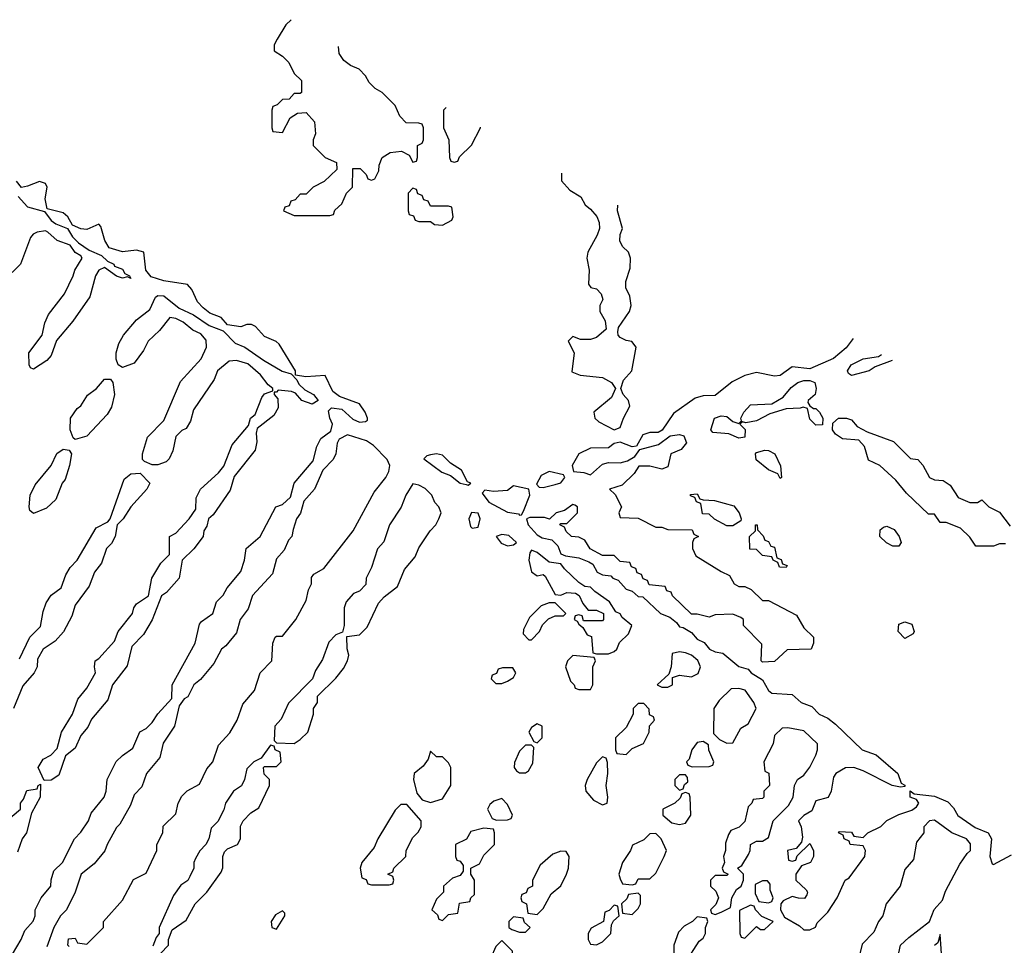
# Model space of a CAD drawing. Header units: inches. Extents: x 2380249 to 2585472, y 382747 to 546448.
# Tile 622 of 626: x 2511983 to 2515306, y 502870 to 505995. Entities that reach past the tile are written whole.
import ezdxf

# ---------------------------------------------------------------- set-up
doc = ezdxf.new("R2010")
doc.units = ezdxf.units.IN
doc.header["$MEASUREMENT"] = 0
doc.layers.add('C5510', color=7, linetype='Continuous')

msp = doc.modelspace()

# ---------------------------------------------------------------- linework, layer by layer
at = {"layer": 'C5510', "color": 4, "elevation": 48}
for points in [[(2512899.3, 505995.3), (2512882, 505978), (2512852, 505930), (2512842, 505910), (2512842, 505890), (2512870, 505872), (2512891.1, 505851.1), (2512910, 505814), (2512934, 505790), (2512934, 505750), (2512930, 505746), (2512910, 505746), (2512892.7, 505727.3), (2512870, 505726), (2512852.7, 505707.3), (2512838, 505702), (2512834, 505690), (2512834, 505630), (2512838, 505618), (2512870, 505614), (2512896.4, 505663.6), (2512920.4, 505679.6), (2512950, 505682), (2512978, 505650), (2512982, 505610), (2512974, 505590), (2512974, 505570), (2513014, 505530), (2513052.7, 505512.7), (2513054, 505490), (2513011.1, 505448.9), (2512974, 505430), (2512950, 505406), (2512930, 505406), (2512912.7, 505387.3), (2512898, 505382), (2512892.7, 505367.3), (2512878, 505362), (2512874, 505350), (2512910, 505334), (2513030, 505334), (2513042, 505338), (2513047.3, 505352.7), (2513070, 505374), (2513086, 505410), (2513106, 505430), (2513107.3, 505492.7), (2513132.7, 505492.7), (2513152.7, 505472.7), (2513158, 505458), (2513170, 505454), (2513182, 505458), (2513195.3, 505484.7), (2513196.4, 505503.6), (2513206, 505530), (2513233.6, 505546.4), (2513271.6, 505551.6), (2513298, 505538), (2513310, 505514), (2513322, 505518), (2513326, 505530), (2513326, 505570), (2513342, 505578), (2513346, 505590), (2513346, 505630), (2513342, 505642), (2513330, 505646), (2513287.3, 505647.3), (2513266, 505670), (2513250, 505706), (2513206, 505750), (2513183.1, 505763.1), (2513163.1, 505783.1), (2513150, 505806), (2513128.4, 505828.4), (2513100.2, 505840.2), (2513077.2, 505857.2), (2513061.2, 505881.2), (2513059.1, 505904.7)], [(2513422.4, 505698.4), (2513414, 505690), (2513414, 505630), (2513432, 505590), (2513434, 505530), (2513438, 505518), (2513450, 505514), (2513462, 505518), (2513467.3, 505532.7), (2513508.4, 505571.6), (2513538, 505630), (2513538, 505632.9)], [(2513811.6, 505477.6), (2513811.6, 505451.6), (2513839.8, 505419.8), (2513876.9, 505396.9), (2513891.3, 505370), (2513910, 505356), (2513930.4, 505330.4), (2513939.3, 505310), (2513939.5, 505290), (2513932.2, 505267.8), (2513900.7, 505210), (2513897.3, 505190), (2513904.9, 505150), (2513902.8, 505102.8), (2513911, 505091), (2513930, 505086), (2513946, 505070), (2513950.7, 505050), (2513941, 505030), (2513940.7, 505010), (2513958.7, 504978.7), (2513962, 504950), (2513930, 504922.7), (2513910, 504916), (2513875.3, 504915.3), (2513850, 504926), (2513834, 504910), (2513854, 504870), (2513846.8, 504806.8), (2513874.8, 504794.8), (2513950, 504787.2), (2513980.7, 504770), (2513994, 504750), (2513979.9, 504720.1), (2513921, 504670), (2513924.7, 504650), (2513937.3, 504637.3), (2513990, 504611), (2514010, 504618), (2514020.9, 504650), (2514042.7, 504690), (2514038, 504710), (2514019.3, 504730), (2514012, 504750), (2514021.3, 504778.7), (2514049, 504810), (2514064, 504890), (2514049.2, 504909.2), (2514030, 504912.3), (2514010, 504922.7), (2514002.7, 504930), (2514001.5, 504941.5), (2514003.6, 504956.4), (2514040.9, 505010), (2514046.6, 505030), (2514042, 505062), (2514029, 505090), (2514029.1, 505110.9), (2514043.1, 505156.9), (2514044, 505190), (2514038, 505210), (2514018, 505230), (2514009.1, 505249.1), (2514009.2, 505270), (2514017.2, 505290), (2514001.2, 505350), (2514002.2, 505369.4)], [(2511944.1, 502815.9), (2511988, 502890), (2512000.2, 502919.8), (2512028.9, 502951.1), (2512035.3, 502970), (2512035.3, 502990), (2512055.3, 503030), (2512088.7, 503070), (2512089.3, 503090.7), (2512098, 503122), (2512128, 503150), (2512168, 503230), (2512190, 503252), (2512215.3, 503290), (2512224, 503316), (2512268, 503370), (2512275.3, 503390), (2512278, 503430), (2512309.4, 503490.6), (2512330, 503511.3), (2512364.7, 503535.3), (2512388.9, 503591.1), (2512410, 503602), (2512430, 503622), (2512450, 503652), (2512496.4, 503703.6), (2512498, 503750), (2512575.3, 503890), (2512590, 503954), (2512596.4, 503963.6), (2512635.3, 503990), (2512648, 504030), (2512670, 504052), (2512683.2, 504076.8), (2512730, 504132), (2512742, 504170), (2512748, 504210), (2512795.3, 504250), (2512848, 504350), (2512870, 504358), (2512897.2, 504382.8), (2512909.4, 504430.6), (2512974, 504506), (2512986.3, 504553.7), (2512999, 504581), (2513033.6, 504606.4), (2513039.3, 504630), (2513029.4, 504649.4), (2513025.2, 504674.8), (2513035.3, 504684.7), (2513070, 504680.5), (2513107, 504647), (2513130, 504636.4), (2513150, 504638.8), (2513156.6, 504643.4), (2513157, 504650), (2513149.6, 504670), (2513130, 504698), (2513062.7, 504722.7), (2513039.6, 504739.6), (2513014, 504794), (2512949.1, 504789.1), (2512914.6, 504794.6), (2512914, 504810), (2512859.3, 504899.3), (2512849.3, 504909.3), (2512810, 504925.2), (2512779.5, 504959.5), (2512766, 504966), (2512750, 504966.6), (2512730, 504958.4), (2512684.8, 504964.8), (2512662.7, 504990), (2512624.7, 505004.7), (2512602.7, 505022.7), (2512582.9, 505042.9), (2512564.2, 505084.2), (2512550, 505100.9), (2512470, 505114), (2512427.2, 505127.2), (2512409.5, 505149.5), (2512402, 505210), (2512377, 505217), (2512330, 505211.5), (2512284.9, 505224.9), (2512271.2, 505250), (2512256.9, 505296.9), (2512250, 505305.2), (2512210, 505287), (2512189.3, 505289.3), (2512161.5, 505301.5), (2512146, 505330), (2512130, 505343.7), (2512076.4, 505356.4), (2512069.5, 505390), (2512076, 505430), (2512070, 505442), (2512050, 505449), (2512010, 505432.7), (2511989, 505429), (2511972.7, 505450)], [(2511978.5, 505398.5), (2512010, 505363), (2512067.5, 505347.5), (2512090, 505317.3), (2512105.8, 505305.8), (2512144.7, 505290), (2512162, 505262), (2512181.4, 505241.4), (2512217.3, 505217.3), (2512259.5, 505199.5), (2512279.8, 505179.8), (2512301, 505170), (2512303.5, 505163.5), (2512330, 505153.4), (2512338, 505138), (2512354, 505130), (2512358, 505122), (2512347.3, 505127.3), (2512330, 505122.7), (2512309.6, 505129.6), (2512270, 505159), (2512250, 505149.2), (2512239.3, 505130), (2512219.9, 505060.1), (2512162.5, 504977.5), (2512107.7, 504912.3), (2512090, 504862), (2512075.2, 504844.8), (2512030, 504815.3), (2512020.2, 504820.2), (2512015.3, 504830), (2512014, 504870), (2512059, 504930), (2512068.4, 504971.6), (2512080.2, 504999.8), (2512134, 505070), (2512164, 505130), (2512169, 505150), (2512194, 505190), (2512190, 505198), (2512170, 505208.7), (2512153.6, 505233.6), (2512109.6, 505249.6), (2512078.4, 505278.4), (2512070, 505282.7), (2512042, 505278), (2512028.5, 505271.5), (2512019.9, 505260.1), (2511986, 505170), (2511958, 505142)], [(2514795.9, 504918.9), (2514772.7, 504887.3), (2514730, 504851.3), (2514650, 504816.3), (2514590, 504823.7), (2514550, 504794.5), (2514530, 504792), (2514470, 504804), (2514430, 504794), (2514387.7, 504772.3), (2514330, 504726), (2514290, 504725.2), (2514262.5, 504717.5), (2514190, 504665.2), (2514151, 504609), (2514138, 504602), (2514110, 504602), (2514086.1, 504593.9), (2514064.7, 504555.3), (2514050, 504553.2), (2514010, 504569), (2513990, 504564), (2513970, 504549.2), (2513910, 504549), (2513870, 504529.2), (2513848, 504490), (2513852, 504470), (2513886.7, 504466.7), (2513910, 504458.8), (2513950, 504494.8), (2513970, 504500.5), (2514010, 504498.8), (2514034.6, 504505.4), (2514059.3, 504520.7), (2514076.4, 504543.6), (2514139.5, 504560.5), (2514178, 504590), (2514210, 504594.9), (2514224.7, 504590), (2514233.2, 504566.8), (2514215.8, 504544.2), (2514181, 504530), (2514170, 504486), (2514150, 504478), (2514110, 504488), (2514072.7, 504487.3), (2514056.9, 504463.1), (2514016.9, 504423.1), (2513974, 504410), (2513992.7, 504392.7), (2514014, 504350), (2514004.7, 504330), (2514010, 504314), (2514070, 504312), (2514130, 504282), (2514150, 504282), (2514170, 504274), (2514252.7, 504272.7), (2514258, 504258), (2514274, 504250), (2514258, 504242), (2514254, 504230), (2514254, 504210), (2514265.4, 504185.4), (2514350, 504132), (2514378.8, 504118.8), (2514394, 504090), (2514410, 504082), (2514430, 504082), (2514451.3, 504071.3), (2514490, 504034), (2514510, 504034), (2514604.7, 503984.7), (2514630, 503942), (2514662, 503910), (2514662, 503890), (2514654, 503870), (2514572.7, 503867.3), (2514530, 503828), (2514490, 503826), (2514486, 503830), (2514487.3, 503887.3), (2514426, 503950), (2514426, 503970), (2514416.4, 503976.4), (2514390, 503988), (2514330, 503986), (2514310, 503978), (2514270, 503988), (2514250, 503988), (2514186, 504050), (2514182, 504062), (2514167.3, 504067.3), (2514162, 504082), (2514107.3, 504087.3), (2514102, 504102), (2514087.3, 504107.3), (2514082, 504122), (2514067.3, 504127.3), (2514062, 504142), (2514048, 504148), (2514042, 504162), (2514010, 504166), (2513990, 504186), (2513950, 504186), (2513908.9, 504208.9), (2513890, 504238), (2513870, 504248), (2513846, 504250), (2513827.3, 504267.3), (2513822, 504282), (2513806, 504290), (2513810, 504294), (2513830, 504294), (2513866, 504330), (2513866, 504350), (2513856.4, 504356.4), (2513850, 504358), (2513822, 504338), (2513794, 504330), (2513771.6, 504308.4), (2513754, 504314), (2513705.4, 504314.6), (2513694, 504310), (2513698.8, 504290), (2513730, 504256), (2513746, 504246), (2513779.3, 504239.3), (2513799.1, 504219.1), (2513810, 504192), (2513824.7, 504184.7), (2513870, 504178.8), (2513904.5, 504164.5), (2513917.3, 504157.3), (2513932, 504130), (2513950, 504121), (2513978, 504118), (2513984.7, 504110), (2514002.8, 504102.8), (2514030, 504072), (2514050, 504066), (2514070, 504047.7), (2514086.4, 504046.4), (2514146, 503990), (2514177.5, 503977.5), (2514199.9, 503959.9), (2514210, 503944.9), (2514222.8, 503942.8), (2514250, 503926), (2514270, 503904), (2514293, 503893), (2514311, 503870), (2514330, 503860.5), (2514356.3, 503856.3), (2514410, 503811.3), (2514442, 503802), (2514452, 503790), (2514490, 503766), (2514510, 503730.8), (2514521.7, 503721.7), (2514590, 503717.3), (2514620.7, 503690), (2514656.4, 503676.4), (2514681, 503650), (2514710, 503637.3), (2514736.2, 503616.2), (2514826.8, 503530), (2514873.2, 503513.2), (2514946.8, 503450), (2514958, 503418), (2514970.6, 503410.6), (2514970, 503406), (2514956, 503404), (2514928, 503410), (2514830, 503459.5), (2514798, 503470), (2514770, 503468.7), (2514738, 503450), (2514730, 503438), (2514722, 503390), (2514711.1, 503368.9), (2514670, 503358), (2514656, 503324), (2514630, 503308.7), (2514611.3, 503290), (2514621, 503270), (2514624.7, 503235.3), (2514622, 503218), (2514603.6, 503196.4), (2514574, 503190), (2514578, 503158), (2514590, 503154), (2514602, 503158), (2514607.3, 503172.7), (2514650, 503214), (2514662, 503190), (2514662, 503170), (2514652, 503150), (2514622, 503138), (2514602, 503110), (2514602, 503090), (2514636.9, 503056.9), (2514642, 503050), (2514639.6, 503040.4), (2514631.6, 503028.4), (2514611.3, 503028.7), (2514590, 503035.3), (2514559.6, 503020.4), (2514552, 503010), (2514551.3, 502990), (2514564.7, 502964.7), (2514615.3, 502935.3), (2514630, 502922), (2514650, 502922), (2514668.4, 502931.6), (2514674.6, 502945.4), (2514710, 502982), (2514742, 503030), (2514768.7, 503090), (2514782, 503098), (2514835.3, 503170), (2514838, 503190), (2514830, 503206), (2514786, 503210), (2514782, 503222), (2514766, 503230), (2514762, 503242), (2514746, 503250), (2514750, 503254), (2514790, 503252), (2514798, 503238), (2514830, 503234), (2514846, 503250), (2514888.9, 503271.1), (2514910, 503291.3), (2514950, 503312), (2514994, 503326), (2515010, 503338), (2515017.2, 503350), (2515010, 503362), (2514988, 503370), (2514988, 503392), (2515002, 503382), (2515070, 503374), (2515114.9, 503354.9), (2515134.2, 503334.2), (2515148.7, 503308.7), (2515207.7, 503267.7), (2515251.3, 503250), (2515262.8, 503230), (2515257.1, 503170), (2515264.9, 503144.9), (2515270, 503142.8), (2515330, 503176)], [(2514790, 504794), (2514780.2, 504800.2), (2514777.2, 504810), (2514789.7, 504830.3), (2514829.7, 504850.3), (2514881.5, 504858.5), (2514891.1, 504864.9)], [(2514927.5, 504844.3), (2514870, 504822.7), (2514850, 504809.5), (2514790, 504794)], [(2515310, 504226), (2515290, 504226), (2515270, 504218), (2515210, 504218), (2515190, 504248), (2515158, 504278), (2515110, 504298), (2515090, 504298), (2515070, 504326), (2515050, 504326), (2514976.4, 504396.4), (2514940.4, 504440.4), (2514886, 504490), (2514848, 504508), (2514834, 504554), (2514815.3, 504575.3), (2514760.4, 504580.4), (2514736.4, 504596.4), (2514726, 504610), (2514727.3, 504632.7), (2514746, 504650), (2514774, 504650), (2514790, 504644.7), (2514810, 504622), (2514843.6, 504603.6), (2514931.6, 504571.6), (2514990, 504514), (2515014, 504510), (2515031.6, 504491.6), (2515054, 504450), (2515070, 504442), (2515099.6, 504439.6), (2515123.6, 504423.6), (2515150, 504382), (2515190, 504364.7), (2515215.3, 504364.7), (2515230, 504374), (2515254, 504350), (2515290, 504332), (2515325.4, 504285.4)], [(2512150, 502866), (2512146, 502870), (2512148.4, 502891.6), (2512170, 502894), (2512178, 502878), (2512210, 502874), (2512266, 502930), (2512266, 502950), (2512330, 503022), (2512367.3, 503092.7), (2512410, 503114), (2512446, 503190), (2512446, 503210), (2512466, 503250), (2512467.3, 503272.7), (2512510, 503314), (2512518, 503350), (2512530, 503374), (2512548.4, 503391.6), (2512590, 503414), (2512614.6, 503465.4), (2512635.3, 503490), (2512654.6, 503545.4), (2512692.1, 503587.9), (2512717.2, 503630), (2512736, 503684), (2512775.3, 503730), (2512795.3, 503790), (2512834, 503830), (2512838, 503890), (2512846, 503910), (2512850, 503914), (2512870, 503914), (2512915.3, 503970), (2512950, 504034), (2512958, 504070), (2512968, 504090), (2512968.4, 504111.6), (2512976.4, 504123.6), (2513010, 504142), (2513109.2, 504270), (2513179.6, 504400.4), (2513219.3, 504450), (2513229.3, 504470), (2513232, 504490), (2513223.7, 504510), (2513177.7, 504557.7), (2513153.4, 504573.4), (2513090, 504593.2), (2513061.4, 504578.6), (2513054.8, 504565.2), (2513050.6, 504529.4), (2513041, 504510), (2513006, 504474), (2512978, 504410), (2512942, 504370), (2512931, 504329), (2512918, 504310), (2512906, 504274), (2512902, 504250), (2512890, 504238), (2512875.3, 504204.7), (2512850, 504175.3), (2512835.9, 504124.1), (2512768.5, 504051.5), (2512754.4, 504005.6), (2512726.8, 503970), (2512714.8, 503925.2), (2512678.8, 503881.2), (2512664, 503870), (2512638, 503822), (2512593, 503767), (2512571.3, 503750), (2512550.6, 503709.4), (2512538, 503702), (2512521, 503679), (2512506, 503610), (2512467.3, 503552.7), (2512456, 503504), (2512411.3, 503450), (2512395.3, 503404.7), (2512370, 503378), (2512357.3, 503342.7), (2512321, 503279), (2512310, 503268), (2512278, 503210), (2512271, 503189), (2512234.8, 503145.2), (2512191.3, 503110), (2512171, 503049), (2512141, 502990), (2512121, 502970), (2512098, 502930), (2512075.3, 502864.7)], [(2511983.1, 503836.9), (2512018, 503910), (2512053.2, 503946.8), (2512062.7, 503997.3), (2512073.2, 504026.8), (2512090, 504052), (2512123.1, 504076.9), (2512138.6, 504121.4), (2512154, 504146), (2512177.2, 504170), (2512240.9, 504279.1), (2512280.4, 504299.6), (2512288.7, 504310), (2512336, 504444), (2512358, 504462), (2512390, 504464.7), (2512422, 504430), (2512412, 504410), (2512358, 504350), (2512332, 504310), (2512312, 504290), (2512306, 504250), (2512293.4, 504226.6), (2512276, 504210), (2512259.9, 504160.1), (2512236, 504130), (2512217.5, 504082.5), (2512170, 504018), (2512159.1, 503980.9), (2512131.6, 503928.4), (2512103.6, 503896.4), (2512062, 503870), (2512043.6, 503836.4), (2512042, 503810), (2512032, 503790), (2511994.4, 503745.6), (2511962, 503670)], [(2512458, 502842), (2512486, 502870), (2512486, 502890), (2512498, 502922), (2512544.7, 502955.3), (2512575.3, 503010), (2512615.3, 503050), (2512663.1, 503116.9), (2512668.9, 503131.1), (2512668.7, 503170), (2512674.6, 503185.4), (2512684.7, 503195.3), (2512718, 503210), (2512728.7, 503230), (2512728, 503272), (2512738, 503290), (2512763.1, 503316.9), (2512790, 503334), (2512826, 503410), (2512826, 503430), (2512808.4, 503448.4), (2512806, 503470), (2512810, 503474), (2512850, 503474), (2512866, 503490), (2512862, 503522), (2512846, 503530), (2512842, 503542), (2512830, 503546), (2512798, 503502), (2512774, 503490), (2512750, 503466), (2512742, 503430), (2512731.3, 503408.7), (2512704.7, 503390), (2512678, 503350), (2512672, 503328), (2512651.6, 503288.4), (2512630, 503266), (2512622, 503230), (2512612, 503210), (2512591.1, 503188.9), (2512576.9, 503163.1), (2512571.3, 503150), (2512571.3, 503130), (2512558, 503102), (2512550.7, 503089.3), (2512527.1, 503072.9), (2512502, 503038), (2512454, 502930), (2512454, 502910), (2512443.6, 502896.4), (2512432.7, 502867.3)], [(2511930, 503282), (2511986, 503330), (2511986, 503350), (2511996.4, 503363.6), (2512007.3, 503392.7), (2512042, 503398), (2512046, 503410), (2512054, 503414), (2512052, 503370), (2512023.6, 503316.4), (2512006, 503250), (2511991.3, 503230), (2511976, 503184)], [(2514950, 502844.7), (2514955.3, 502870), (2514983.3, 502896.7), (2515054, 502950), (2515069.5, 502990.5), (2515097.2, 503022.8), (2515107.6, 503052.4), (2515156, 503144), (2515180.2, 503179.8), (2515192.3, 503190), (2515192.1, 503212.1), (2515178, 503230), (2515129.3, 503249.3), (2515070, 503292.7), (2515054, 503290), (2515034, 503270), (2515034, 503250), (2515010, 503218), (2514999.8, 503160.2), (2514970, 503126), (2514954.8, 503070), (2514906.8, 503010), (2514896, 502970), (2514881, 502950), (2514865.4, 502914.6), (2514826.4, 502873.6), (2514806, 502790)], [(2515096, 502810), (2515090, 502906), (2515082, 502878), (2515070, 502869)]]:
    msp.add_lwpolyline(points, dxfattribs=at)
for points in [[(2513310, 505426), (2513294, 505410), (2513294, 505350), (2513298, 505338), (2513312.7, 505332.7), (2513318, 505318), (2513330, 505314), (2513370, 505314), (2513383.6, 505303.6), (2513410, 505302), (2513442, 505318), (2513446, 505330), (2513442, 505362), (2513430, 505366), (2513370, 505366), (2513362, 505382), (2513347.3, 505387.3), (2513342, 505402), (2513327.3, 505407.3), (2513322, 505422)], [(2512970, 504697.2), (2512935.3, 504710), (2512914.5, 504734.5), (2512900.1, 504740.1), (2512856, 504744), (2512850, 504738), (2512842, 504738), (2512842, 504730), (2512854.6, 504714.6), (2512855.6, 504684.4), (2512840.9, 504659.1), (2512784.7, 504615.3), (2512781, 504599), (2512784, 504570), (2512778, 504542), (2512707.3, 504452.7), (2512693.7, 504406.3), (2512636.3, 504323.7), (2512621, 504310), (2512614.4, 504285.6), (2512604.7, 504270), (2512602, 504250), (2512570.8, 504209.2), (2512531.3, 504170), (2512521, 504110), (2512479.1, 504060.9), (2512462, 504050), (2512430.7, 503969.3), (2512400.7, 503919.3), (2512361.4, 503878.6), (2512346, 503814), (2512296, 503750), (2512281, 503699), (2512226, 503634), (2512213.2, 503606.8), (2512190, 503578), (2512170, 503535.3), (2512138, 503510), (2512115.3, 503444.7), (2512090, 503428), (2512066, 503426), (2512046, 503470), (2512062, 503498), (2512088.4, 503511.6), (2512110, 503534), (2512124, 503590), (2512161.2, 503650), (2512179, 503701), (2512210, 503738), (2512239, 503790), (2512235.3, 503810), (2512238, 503830), (2512250, 503838), (2512303.1, 503896.9), (2512315.3, 503930), (2512364, 503990), (2512368.7, 504010), (2512377.2, 504022.8), (2512418, 504050), (2512429, 504110), (2512459.3, 504160.7), (2512488.7, 504190), (2512488.7, 504250), (2512510, 504262), (2512555.3, 504310), (2512577.5, 504342.5), (2512579, 504381), (2512594, 504410), (2512654.5, 504465.5), (2512672.5, 504487.5), (2512700.7, 504559.3), (2512755.3, 504624.7), (2512762, 504650), (2512777.5, 504662.5), (2512800.7, 504719.3), (2512810, 504732), (2512838, 504742), (2512838, 504750), (2512822, 504762), (2512795.8, 504795.8), (2512753.4, 504833.4), (2512715.3, 504844.7), (2512690, 504842), (2512651.3, 504810), (2512639.9, 504780.1), (2512570, 504678), (2512559.8, 504640.2), (2512544.7, 504615.3), (2512530, 504608), (2512510, 504588), (2512499.9, 504540.1), (2512487.7, 504512.3), (2512477.3, 504502.7), (2512450, 504492.7), (2512430, 504492.7), (2512404, 504504), (2512398, 504510), (2512397.2, 504530), (2512414.2, 504585.8), (2512470, 504642), (2512526.3, 504773.7), (2512596, 504850), (2512614, 504890), (2512613.1, 504913.1), (2512594.2, 504934.2), (2512567.5, 504947.5), (2512534.5, 504974.5), (2512510, 504986.6), (2512490, 504989.3), (2512454.6, 504945.4), (2512417.3, 504910), (2512401.6, 504878.4), (2512370, 504836), (2512330, 504821.2), (2512315.3, 504830), (2512309, 504849), (2512309, 504870), (2512318, 504902), (2512334, 504930), (2512378, 504982), (2512422.7, 505017.3), (2512441.6, 505058.4), (2512450, 505064), (2512470, 505062.4), (2512521.7, 505021.7), (2512570, 504999.1), (2512622.8, 504962.8), (2512670, 504944.9), (2512710, 504903), (2512742.8, 504890), (2512805.8, 504845.8), (2512868.9, 504808.9), (2512899.5, 504799.5), (2512918.8, 504778.8), (2512925.2, 504765.2), (2512945.5, 504745.5), (2512974.8, 504730), (2512991, 504709)], [(2512170, 504578), (2512164, 504584), (2512154, 504610), (2512155.3, 504650), (2512177.2, 504682.8), (2512190, 504692), (2512212.1, 504727.9), (2512242, 504750), (2512270, 504782), (2512290, 504782), (2512298, 504770), (2512302.8, 504730), (2512292.8, 504687.2), (2512278.3, 504661.7), (2512210, 504589)], [(2514662, 504682), (2514670, 504682), (2514682, 504670), (2514694, 504650), (2514692.7, 504627.3), (2514670, 504626), (2514650, 504646), (2514642, 504682), (2514627.3, 504687.3), (2514616.9, 504683.1), (2514570, 504681.2), (2514515.3, 504664.7), (2514470, 504640.9), (2514434, 504634), (2514422, 504638), (2514414, 504630), (2514431.1, 504611.1), (2514430, 504586), (2514410, 504582), (2514376.9, 504596.9), (2514322, 504602), (2514315.1, 504610), (2514327.6, 504650), (2514350, 504658), (2514370, 504655.3), (2514390, 504638.8), (2514410, 504632), (2514419, 504641), (2514417.2, 504650), (2514426.6, 504670), (2514450, 504694.4), (2514522, 504698), (2514559.6, 504720.4), (2514587, 504753), (2514609.7, 504770.3), (2514630, 504777.6), (2514650, 504777.6), (2514666.8, 504770), (2514671.3, 504750), (2514667.3, 504730), (2514644, 504710), (2514642.8, 504702.8), (2514650, 504692)], [(2512030, 504328), (2512018, 504338), (2512015.3, 504350), (2512019, 504390), (2512035.1, 504424.9), (2512089, 504490), (2512109, 504531), (2512130, 504544.7), (2512150, 504542), (2512158, 504530), (2512151, 504490), (2512136.8, 504443.2), (2512126.8, 504430), (2512104.9, 504375.1), (2512074, 504346)], [(2513390, 504529.3), (2513370, 504526.6), (2513357.3, 504522.7), (2513347.1, 504512.9), (2513407.6, 504467.6), (2513436.7, 504456.7), (2513470, 504430.8), (2513490, 504426), (2513496.4, 504423.6), (2513506, 504430), (2513494.6, 504434.6), (2513474.2, 504474.2), (2513437.5, 504497.5), (2513410, 504525.2)], [(2514550, 504446), (2514542, 504462), (2514510, 504475.3), (2514468.9, 504508.9), (2514466, 504530), (2514470, 504534), (2514498, 504542), (2514510, 504541), (2514532, 504530), (2514551.3, 504488.7), (2514554, 504450)], [(2513770, 504469.3), (2513743.4, 504456.6), (2513727.1, 504427.1), (2513736.9, 504416.9), (2513750, 504416.3), (2513790, 504426.4), (2513810, 504431), (2513822.7, 504450), (2513818, 504458)], [(2513310, 504428), (2513286, 504390), (2513270.9, 504349.1), (2513231.3, 504290), (2513212, 504232), (2513190.9, 504209.1), (2513170, 504146), (2513152, 504110), (2513151.6, 504088.4), (2513130, 504066), (2513110, 504058), (2513084.7, 504030), (2513078, 504010), (2513078, 503950), (2513072.7, 503927.3), (2513050, 503918), (2513026.4, 503893.6), (2513005.4, 503834.6), (2512982, 503798), (2512972, 503770), (2512890, 503688), (2512866, 503634), (2512844.7, 503610), (2512842, 503562), (2512850, 503554), (2512910, 503551.3), (2512930, 503564.7), (2512955.3, 503590), (2512975.3, 503650), (2512975.3, 503670), (2512988, 503690), (2512988.7, 503711.3), (2513050, 503772), (2513075.5, 503804.5), (2513089, 503830), (2513094, 503850), (2513088.4, 503871.6), (2513087.3, 503912.7), (2513130, 503918), (2513156, 503944), (2513194.6, 504025.4), (2513213.6, 504046.4), (2513258.6, 504081.4), (2513281.5, 504138.5), (2513318, 504182), (2513330, 504212), (2513368, 504270), (2513388, 504290), (2513398, 504310), (2513406, 504330), (2513398, 504350), (2513384.7, 504364.7), (2513374, 504390), (2513351.9, 504411.9), (2513330, 504424)], [(2513650, 504421.2), (2513630, 504406), (2513582.7, 504402.7), (2513552.7, 504407.3), (2513543.6, 504396.4), (2513566.2, 504366.2), (2513630, 504332.7), (2513666.8, 504326.8), (2513670, 504322), (2513676.4, 504323.6), (2513684, 504336), (2513705.1, 504390), (2513702, 504410)], [(2514370, 504286), (2514328.4, 504308.4), (2514310, 504326), (2514287.3, 504327.3), (2514282, 504362), (2514267.3, 504367.3), (2514262, 504382), (2514247.3, 504387.3), (2514247.3, 504392.7), (2514270, 504394), (2514278, 504378), (2514290, 504374), (2514328, 504372), (2514393.7, 504353.7), (2514411.3, 504330), (2514418, 504310), (2514416.9, 504303.1), (2514390, 504286)], [(2513508.2, 504331.8), (2513498.8, 504310), (2513504.5, 504284.5), (2513510, 504278), (2513530, 504282), (2513537, 504310), (2513530, 504328.7)], [(2514570, 504146), (2514547.3, 504147.3), (2514542, 504162), (2514526, 504170), (2514522, 504182), (2514490, 504186), (2514470, 504206), (2514447.3, 504207.3), (2514446, 504250), (2514466, 504270), (2514466, 504290), (2514472, 504290), (2514472.7, 504272.7), (2514492.7, 504252.7), (2514498, 504238), (2514510, 504234), (2514518, 504218), (2514530, 504214), (2514538, 504178), (2514552.7, 504172.7), (2514558, 504158), (2514572.7, 504152.7)], [(2514930, 504218), (2514908.9, 504228.9), (2514886, 504250), (2514887.3, 504272.7), (2514898, 504282), (2514910, 504284.7), (2514934, 504274), (2514951.3, 504250), (2514958, 504230), (2514950, 504218)], [(2513610, 504257), (2513591.3, 504250), (2513607.7, 504227.7), (2513630, 504219.1), (2513650, 504222), (2513659.3, 504230), (2513634, 504254)], [(2513710, 504204), (2513704.4, 504195.6), (2513702, 504170), (2513710, 504131.3), (2513730, 504118), (2513750, 504122), (2513756.9, 504116.9), (2513790, 504054), (2513810, 504052), (2513830, 504061), (2513858.8, 504058.8), (2513871.1, 504051.1), (2513883.6, 504023.6), (2513902, 504002), (2513930, 504002), (2513954, 503990), (2513954, 503970), (2513950, 503966), (2513886, 503966), (2513882, 503982), (2513870, 503986), (2513858, 503982), (2513854, 503970), (2513864.7, 503964.7), (2513870, 503954), (2513883.6, 503943.6), (2513898, 503918), (2513912.7, 503912.7), (2513918, 503858), (2513930, 503854), (2513970, 503854), (2513990, 503862), (2513998, 503870), (2514007.3, 503892.7), (2514038, 503922), (2514049, 503950), (2514016.6, 503976.6), (2514010, 503988.7), (2513995.5, 503995.5), (2513974, 504030), (2513924.1, 504064.1), (2513910, 504079), (2513890, 504082), (2513870, 504095.1), (2513821.5, 504141.5), (2513810, 504158), (2513770, 504164), (2513730, 504196)], [(2513790, 504026), (2513770, 504026), (2513743.6, 504016.4), (2513703.6, 503976.4), (2513683.6, 503936.4), (2513682, 503922), (2513702, 503902), (2513710, 503902), (2513738, 503930), (2513748, 503952), (2513767.3, 503972.7), (2513790, 503982), (2513818, 503982), (2513826, 503990)], [(2514970, 503906), (2514948, 503930), (2514950, 503954), (2514970, 503962), (2514994.4, 503954.4), (2515002, 503930), (2514998, 503922)], [(2514210, 503861.2), (2514184.7, 503855.3), (2514182, 503810), (2514174, 503786), (2514134, 503750), (2514150, 503742), (2514170, 503742), (2514186, 503750), (2514186, 503774), (2514210, 503782), (2514250, 503776), (2514272.7, 503787.3), (2514280.9, 503810), (2514271.5, 503831.5), (2514250, 503849.4), (2514230, 503858)], [(2513850, 503848), (2513832, 503830), (2513824.7, 503810), (2513842, 503762), (2513854, 503750), (2513858, 503738), (2513870, 503734), (2513910, 503734), (2513918, 503750), (2513918, 503810), (2513926, 503830), (2513922, 503842)], [(2513647.3, 503807.3), (2513612.7, 503807.3), (2513598, 503802), (2513592.7, 503787.3), (2513578, 503782), (2513574, 503770), (2513590, 503754), (2513610, 503754), (2513630, 503762), (2513650, 503774), (2513658, 503790)], [(2514410, 503737), (2514384.5, 503735.5), (2514343.5, 503696.5), (2514326, 503670), (2514324.7, 503584.7), (2514344.7, 503564.7), (2514370, 503552), (2514390, 503554), (2514416.4, 503603.6), (2514442, 503618), (2514468.7, 503670), (2514461.2, 503690), (2514431.4, 503731.4)], [(2514090, 503686), (2514070, 503686), (2514054, 503670), (2514054, 503650), (2514030, 503606), (2513994, 503570), (2513994, 503530), (2513998, 503518), (2514030, 503514), (2514050, 503534), (2514088.4, 503551.6), (2514108, 503590), (2514108.4, 503611.6), (2514126, 503630), (2514122, 503642), (2514108.4, 503648.4), (2514107.3, 503667.3)], [(2513730, 503618), (2513710, 503606), (2513702, 503590), (2513718, 503558), (2513730, 503554), (2513746, 503570), (2513746, 503610)], [(2514575.3, 503604.7), (2514556.9, 503603.1), (2514530, 503578), (2514526, 503550), (2514494, 503490), (2514498, 503458), (2514511.6, 503451.6), (2514514, 503410), (2514494, 503390), (2514494, 503370), (2514490, 503366), (2514458, 503362), (2514454, 503350), (2514442, 503338), (2514430, 503288), (2514410.9, 503269.1), (2514382.8, 503257.2), (2514375.3, 503244.7), (2514365.4, 503214.6), (2514364.7, 503190), (2514358, 503170), (2514362, 503150), (2514354, 503130), (2514358, 503118), (2514374, 503110), (2514370, 503106), (2514330, 503106), (2514314, 503090), (2514314, 503070), (2514332.7, 503052.7), (2514342, 503030), (2514332.7, 503007.3), (2514314, 502990), (2514318, 502978), (2514330, 502974), (2514350, 502982), (2514382, 502998), (2514386, 503030), (2514402, 503058), (2514418, 503070), (2514426, 503090), (2514426, 503110), (2514406, 503130), (2514420.4, 503139.6), (2514443.1, 503176.9), (2514448.7, 503190), (2514449.2, 503210.8), (2514470, 503222), (2514490, 503222), (2514510, 503234), (2514526, 503290), (2514578, 503342), (2514594, 503370), (2514598, 503410), (2514608, 503430), (2514630, 503444.7), (2514650, 503472), (2514670, 503512), (2514676, 503530), (2514675.1, 503550), (2514630, 503594)], [(2514290, 503558), (2514270, 503555.3), (2514252, 503530), (2514242, 503498), (2514234, 503490), (2514238, 503478), (2514252.7, 503472.7), (2514310, 503474), (2514322, 503478), (2514326, 503490), (2514308.4, 503528.4), (2514307.3, 503547.3)], [(2513370, 503526), (2513362, 503498), (2513344.7, 503475.3), (2513314, 503450), (2513312, 503430), (2513323.6, 503383.6), (2513341, 503361), (2513370, 503352), (2513410, 503364.7), (2513438, 503410), (2513438, 503470), (2513430, 503486), (2513410, 503506), (2513390, 503506)], [(2513710, 503546), (2513690, 503546), (2513670, 503526), (2513652.7, 503487.3), (2513652, 503470), (2513659.6, 503459.6), (2513670, 503452), (2513690, 503452), (2513700.4, 503459.6), (2513714.6, 503485.4), (2513718, 503538)], [(2513950, 503506), (2513930, 503486), (2513898, 503430), (2513892, 503410), (2513894, 503390), (2513919.6, 503359.6), (2513950, 503344.7), (2513966, 503350), (2513968, 503370), (2513962, 503410), (2513968, 503450), (2513967.3, 503487.3), (2513962, 503502)], [(2514230, 503446), (2514210, 503446), (2514194, 503430), (2514194, 503410), (2514210, 503394), (2514222, 503398), (2514227.3, 503412.7), (2514238, 503422), (2514236.4, 503436.4)], [(2514230, 503386), (2514218, 503382), (2514212.7, 503367.3), (2514194, 503350), (2514154, 503330), (2514154, 503310), (2514183.6, 503283.6), (2514210, 503278), (2514230, 503282), (2514248, 503310), (2514246, 503370), (2514242, 503382)], [(2513610, 503366), (2513583.6, 503356.4), (2513570, 503346), (2513562, 503330), (2513578, 503298), (2513592.7, 503292.7), (2513630, 503294), (2513642, 503298), (2513646, 503310), (2513630, 503346)], [(2513290, 503346), (2513270, 503346), (2513250, 503326), (2513192, 503230), (2513179.8, 503200.2), (2513138, 503150), (2513132, 503130), (2513138, 503098), (2513152, 503092), (2513158, 503078), (2513170, 503074), (2513230, 503074), (2513242, 503078), (2513246, 503090), (2513242, 503102), (2513226, 503110), (2513242, 503118), (2513246, 503130), (2513286, 503170), (2513288, 503190), (2513310, 503234), (2513328.4, 503251.6), (2513338, 503270), (2513338, 503290)], [(2513550, 503266), (2513506, 503254), (2513491.1, 503228.9), (2513454, 503210), (2513454, 503170), (2513458, 503158), (2513470, 503154), (2513479.6, 503139.6), (2513479.6, 503120.4), (2513470, 503106), (2513443.6, 503096.4), (2513414, 503070), (2513414, 503050), (2513390, 503026), (2513374, 502990), (2513392.7, 502972.7), (2513398, 502958), (2513410, 502954), (2513430, 502974), (2513462, 502978), (2513467.3, 503012.7), (2513502, 503018), (2513506, 503030), (2513518, 503042), (2513518, 503090), (2513506, 503110), (2513506, 503130), (2513534.6, 503145.4), (2513550, 503174), (2513586, 503210), (2513586, 503250), (2513582, 503262)], [(2514130, 503248), (2514110, 503246), (2514090, 503226), (2514051.6, 503208.4), (2514044.7, 503190), (2514018, 503150), (2514004.7, 503110), (2514010, 503094), (2514018, 503078), (2514050, 503074), (2514062, 503078), (2514070, 503094), (2514110, 503094), (2514130, 503114), (2514158, 503170), (2514166, 503190), (2514148, 503230)], [(2513810, 503188), (2513782, 503178), (2513739.6, 503140.4), (2513714, 503090), (2513714, 503070), (2513698, 503062), (2513692.7, 503047.3), (2513678, 503042), (2513674, 503030), (2513678, 503018), (2513694, 503010), (2513698, 502978), (2513730, 502974), (2513750, 502994), (2513776.4, 503043.6), (2513808.9, 503071.1), (2513828.7, 503110), (2513835.3, 503130), (2513838, 503170), (2513827.3, 503187.3)], [(2514490, 503088), (2514464.7, 503075.3), (2514465.4, 503045.4), (2514478, 503018), (2514510, 503014), (2514522, 503018), (2514526, 503030), (2514516.4, 503056.4), (2514516.4, 503076.4), (2514507.3, 503087.3)], [(2514070, 503046), (2514038, 503042), (2514032.7, 503027.3), (2514014, 503010), (2514018, 502978), (2514050, 502974), (2514070, 502994), (2514078, 503010), (2514078, 503038)], [(2512870, 502986), (2512847.1, 502972.9), (2512832, 502950), (2512834, 502930), (2512850, 502924.7), (2512878, 502970), (2512878, 502978)], [(2513990, 503006), (2513972.7, 502987.3), (2513958, 502982), (2513954, 502950), (2513911.6, 502928.4), (2513902, 502910), (2513902, 502890), (2513910, 502874), (2513930, 502872), (2513950, 502882), (2513978, 502910), (2513980.4, 502939.6), (2513987.3, 502952.7), (2514006, 502970), (2514002, 503002)], [(2514450, 503006), (2514412, 502988), (2514414, 502910), (2514418, 502898), (2514430, 502894), (2514470, 502934), (2514483.6, 502923.6), (2514496.4, 502923.6), (2514526, 502950), (2514487.3, 502967.3), (2514466, 502990), (2514462, 503002)], [(2513650, 502966), (2513634, 502950), (2513634, 502930), (2513643.6, 502923.6), (2513670, 502914), (2513690, 502914), (2513706, 502930), (2513687.3, 502947.3), (2513682, 502962)], [(2514270, 502966), (2514254, 502950), (2514225.4, 502934.6), (2514206, 502914), (2514191, 502870), (2514191.3, 502831.3), (2514198, 502798), (2514210, 502794), (2514230, 502812), (2514276.4, 502883.6), (2514290, 502894), (2514298, 502910), (2514298, 502930), (2514306, 502950), (2514302, 502962)], [(2513610, 502886), (2513590, 502866), (2513572.7, 502827.3), (2513545.4, 502814.6), (2513534, 502790), (2513550, 502754), (2513570, 502754), (2513582, 502758), (2513590, 502774), (2513602, 502778), (2513607.3, 502812.7), (2513630, 502814), (2513646, 502830), (2513646, 502850)]]:
    msp.add_lwpolyline(points, close=True, dxfattribs=at)

doc.saveas('drawing.dxf')
